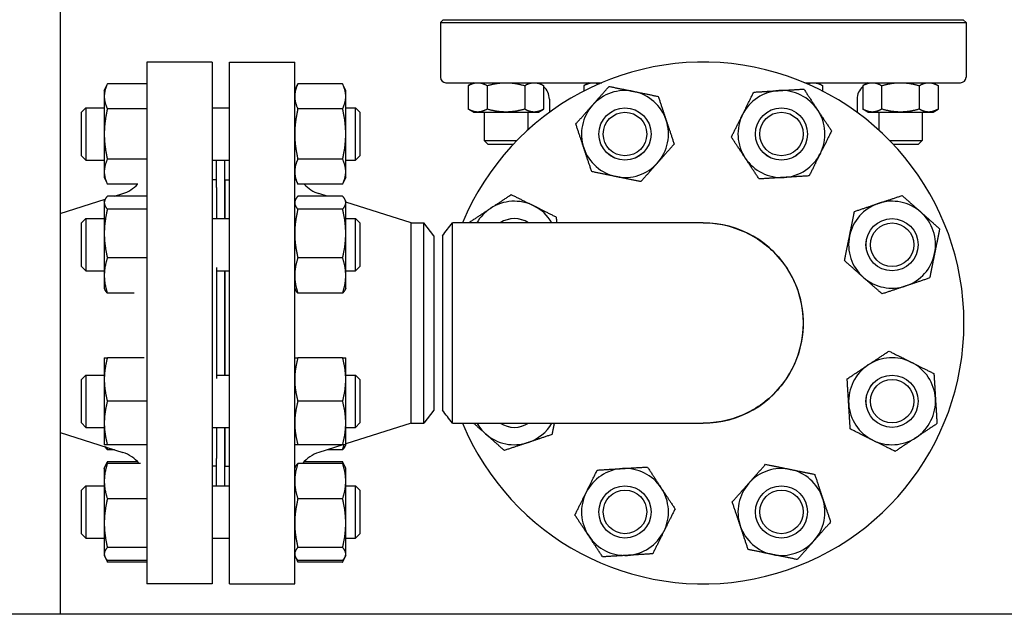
# Model space of a CAD drawing. Header units: inches. Extents: x 18 to 846, y -44 to 561.
# Tile 496 of 637: x 535.97 to 550.13, y 212.46 to 221. Entities that reach past the tile are written whole.
import ezdxf

# ---------------------------------------------------------------- set-up
doc = ezdxf.new("R2010")
doc.units = ezdxf.units.IN
doc.header["$LTSCALE"] = 24
doc.header["$MEASUREMENT"] = 0
doc.layers.add('Visible (ANSI)', color=7, linetype='Continuous', lineweight=30)

msp = doc.modelspace()

# ---------------------------------------------------------------- linework, layer by layer
at = {"layer": 'Visible (ANSI)'}
for p, q in [((536.55343, 228.2065), (536.55343, 212.4565)), ((542.06327, 221.00362), (542.0239, 220.96425)), ((542.0239, 220.96425), (549.58296, 220.96425)), ((542.0239, 220.96425), (542.0239, 220.17685)), ((542.06327, 221.00362), (549.54359, 221.00362)), ((549.54359, 221.00362), (549.58296, 220.96425)), ((549.58296, 220.96425), (549.58296, 220.17685)), ((537.80343, 220.394), (537.80343, 212.894)), ((538.74343, 220.394), (537.80343, 220.394)), ((538.74343, 220.394), (538.74343, 212.894)), ((538.98843, 212.894), (538.98843, 220.394)), ((538.98843, 220.394), (539.92843, 220.394)), ((539.92843, 212.894), (539.92843, 220.394)), ((537.18943, 219.98521), (537.23452, 220.0819)), ((537.80343, 220.0819), (537.23452, 220.0819)), ((539.92843, 219.98521), (539.97352, 220.0819)), ((540.61734, 220.0819), (539.97352, 220.0819)), ((540.66243, 219.98521), (540.61734, 220.0819)), ((542.10264, 220.09811), (544.34342, 220.09811)), ((542.49757, 220.09811), (542.42505, 220.05624)), ((543.43507, 220.09811), (543.50758, 220.05624)), ((544.15951, 220.09811), (544.08699, 220.05624)), ((547.26344, 220.09811), (549.50422, 220.09811)), ((547.44735, 220.09811), (547.51986, 220.05624)), ((548.17179, 220.09811), (548.09927, 220.05624)), ((549.10929, 220.09811), (549.18181, 220.05624)), ((537.18943, 219.98521), (537.18943, 219.90147)), ((540.66243, 219.90147), (540.66243, 219.98521)), ((542.42505, 220.05624), (542.42505, 219.7181)), ((542.69569, 220.05624), (542.69569, 219.7181)), ((543.23695, 220.05624), (543.23695, 219.7181)), ((543.50758, 220.05624), (543.50758, 219.7181)), ((544.08699, 220.05624), (544.08699, 219.97812)), ((547.51986, 220.05624), (547.51986, 219.97812)), ((548.09927, 220.05624), (548.09927, 219.7181)), ((548.36991, 220.05624), (548.36991, 219.7181)), ((548.91117, 220.05624), (548.91117, 219.7181)), ((549.18181, 220.05624), (549.18181, 219.7181)), ((537.18943, 219.90147), (537.18943, 219.36021)), ((540.66243, 219.36021), (540.66243, 219.90147)), ((543.59083, 219.86189), (543.59083, 219.67169)), ((548.01603, 219.86189), (548.01603, 219.67169)), ((536.86343, 219.67271), (536.92593, 219.73521)), ((536.86343, 219.04771), (536.86343, 219.67271)), ((536.92593, 219.73521), (536.92593, 218.98521)), ((536.92593, 219.73521), (537.18943, 219.73521)), ((537.80343, 219.72105), (537.23452, 219.72105)), ((538.74343, 219.73521), (538.98843, 219.73521)), ((540.61734, 219.72105), (539.97352, 219.72105)), ((540.66243, 219.73521), (540.80093, 219.73521)), ((540.80093, 218.98521), (540.80093, 219.73521)), ((540.86343, 219.67271), (540.80093, 219.73521)), ((540.86343, 219.67271), (540.86343, 219.04771)), ((542.49757, 219.67623), (542.42505, 219.7181)), ((542.49757, 219.67623), (542.56037, 219.67623)), ((542.56037, 219.67623), (542.96632, 219.67623)), ((542.65382, 219.67623), (542.65382, 219.26623)), ((542.96632, 219.67623), (543.37227, 219.67623)), ((543.27882, 219.67623), (543.27882, 219.41688)), ((543.37227, 219.67623), (543.43507, 219.67623)), ((543.43507, 219.67623), (543.50758, 219.7181)), ((548.17179, 219.67623), (548.09927, 219.7181)), ((548.17179, 219.67623), (548.23459, 219.67623)), ((548.23459, 219.67623), (548.64054, 219.67623)), ((548.32804, 219.67623), (548.32804, 219.41688)), ((548.64054, 219.67623), (549.04649, 219.67623)), ((548.95304, 219.67623), (548.95304, 219.26623)), ((549.04649, 219.67623), (549.10929, 219.67623)), ((549.10929, 219.67623), (549.18181, 219.7181)), ((537.18943, 219.36021), (537.18943, 218.81894)), ((540.66243, 218.81894), (540.66243, 219.36021)), ((542.65382, 219.26623), (543.12268, 219.26623)), ((542.70792, 219.21213), (542.65382, 219.26623)), ((542.70792, 219.21213), (543.0708, 219.21213)), ((548.48418, 219.26623), (548.95304, 219.26623)), ((548.53605, 219.21213), (548.89894, 219.21213)), ((548.89894, 219.21213), (548.95304, 219.26623)), ((536.86343, 219.04771), (536.92593, 218.98521)), ((536.92593, 218.98521), (537.18943, 218.98521)), ((537.80343, 218.99936), (537.23452, 218.99936)), ((538.74343, 218.98521), (538.98843, 218.98521)), ((538.80343, 218.59275), (538.80343, 218.98521)), ((538.92343, 218.14409), (538.92343, 218.98521)), ((540.61734, 218.99936), (539.97352, 218.99936)), ((540.66243, 218.98521), (540.80093, 218.98521)), ((540.86343, 219.04771), (540.80093, 218.98521)), ((537.18943, 218.81894), (537.18943, 218.73521)), ((540.66243, 218.73521), (540.66243, 218.81894)), ((537.18943, 218.73521), (537.23452, 218.63852)), ((538.80343, 218.704), (538.74343, 218.704)), ((538.92843, 218.14409), (538.92843, 218.704)), ((538.92843, 218.704), (538.98843, 218.704)), ((539.92843, 218.73521), (539.97352, 218.63852)), ((540.66243, 218.73521), (540.61734, 218.63852)), ((537.67218, 218.63852), (537.23452, 218.63852)), ((537.33675, 218.46619), (537.4544, 218.50345)), ((538.80343, 218.59275), (538.80343, 218.14409)), ((538.92343, 218.584), (538.92843, 218.584)), ((540.61734, 218.63852), (539.97352, 218.63852)), ((540.39511, 218.46619), (540.27745, 218.50345)), ((536.55343, 218.21809), (537.20371, 218.42405)), ((537.18943, 218.39409), (537.19971, 218.41614)), ((537.18943, 218.39409), (537.18943, 218.3728)), ((537.18943, 218.3728), (537.18943, 217.93085)), ((537.80343, 218.46619), (537.23452, 218.46619)), ((539.92843, 218.39409), (539.93871, 218.41614)), ((540.61734, 218.46619), (539.97352, 218.46619)), ((540.66243, 218.39409), (540.65215, 218.41614)), ((540.66243, 218.3728), (540.66243, 218.39409)), ((541.60176, 218.084), (540.66243, 218.38152)), ((540.66243, 217.93085), (540.66243, 218.3728)), ((537.80343, 218.2794), (537.23452, 218.2794)), ((540.61734, 218.2794), (539.97352, 218.2794)), ((536.86343, 218.08159), (536.92593, 218.14409)), ((536.86343, 217.45659), (536.86343, 218.08159)), ((536.92593, 218.14409), (536.92593, 217.39409)), ((536.92593, 218.14409), (537.18943, 218.14409)), ((538.74343, 218.14409), (538.98843, 218.14409)), ((540.66243, 218.14409), (540.80093, 218.14409)), ((540.80093, 217.39409), (540.80093, 218.14409)), ((540.86343, 218.08159), (540.80093, 218.14409)), ((540.86343, 218.08159), (540.86343, 217.45659)), ((541.60176, 215.204), (541.60176, 218.084)), ((541.60176, 218.084), (541.78456, 218.084)), ((541.78456, 215.204), (541.78456, 218.084)), ((541.92843, 217.8965), (541.78456, 218.084)), ((545.80072, 218.084), (542.19582, 218.084)), ((537.18943, 217.93085), (537.18943, 217.32715)), ((540.66243, 217.32715), (540.66243, 217.93085)), ((541.92843, 217.8965), (541.92843, 215.3915)), ((542.05343, 217.89649), (542.05343, 215.39154)), ((537.80343, 217.5823), (537.23452, 217.5823)), ((540.61734, 217.5823), (539.97352, 217.5823)), ((536.86343, 217.45659), (536.92593, 217.39409)), ((536.92593, 217.39409), (537.18943, 217.39409)), ((538.80343, 217.4418), (538.80343, 215.84621)), ((538.80343, 217.39409), (538.98843, 217.39409)), ((538.92343, 215.89391), (538.92343, 217.39409)), ((538.92843, 215.89391), (538.92843, 217.39409)), ((540.66243, 217.39409), (540.80093, 217.39409)), ((540.86343, 217.45659), (540.80093, 217.39409)), ((537.18943, 217.32715), (537.18943, 217.14409)), ((540.66243, 217.14409), (540.66243, 217.32715)), ((537.18943, 217.14409), (537.19971, 217.12204)), ((539.92843, 217.14409), (539.93871, 217.12204)), ((540.66243, 217.14409), (540.65215, 217.12204)), ((537.62174, 217.07199), (537.23452, 217.07199)), ((540.61734, 217.07199), (539.97352, 217.07199)), ((537.18943, 216.14391), (537.18943, 215.83141)), ((537.76181, 216.14391), (537.23452, 216.14391)), ((540.61734, 216.14391), (539.97352, 216.14391)), ((540.66243, 215.83141), (540.66243, 216.14391)), ((536.86343, 215.83141), (536.92593, 215.89391)), ((536.86343, 215.20641), (536.86343, 215.83141)), ((536.92593, 215.89391), (536.92593, 215.14391)), ((536.92593, 215.89391), (537.18943, 215.89391)), ((537.18943, 215.83141), (537.18943, 215.20641)), ((538.80343, 215.89391), (538.98843, 215.89391)), ((540.66243, 215.89391), (540.80093, 215.89391)), ((540.66243, 215.20641), (540.66243, 215.83141)), ((540.80093, 215.14391), (540.80093, 215.89391)), ((540.86343, 215.83141), (540.80093, 215.89391)), ((540.86343, 215.83141), (540.86343, 215.20641)), ((537.80343, 215.51891), (537.23452, 215.51891)), ((540.61734, 215.51891), (539.97352, 215.51891)), ((541.92843, 215.3915), (541.78456, 215.204)), ((536.86343, 215.20641), (536.92593, 215.14391)), ((536.92593, 215.14391), (537.18943, 215.14391)), ((537.18943, 215.20641), (537.18943, 214.89391)), ((538.74343, 215.14391), (538.98843, 215.14391)), ((538.80343, 215.14391), (538.80343, 214.69525)), ((538.92343, 214.3028), (538.92343, 215.14391)), ((538.92843, 214.584), (538.92843, 215.14391)), ((540.66243, 214.89391), (540.66243, 215.20641)), ((541.60176, 215.204), (540.66243, 214.90648)), ((540.66243, 215.14391), (540.80093, 215.14391)), ((540.86343, 215.20641), (540.80093, 215.14391)), ((541.60176, 215.204), (541.78456, 215.204)), ((542.19582, 215.204), (545.80072, 215.204)), ((536.55343, 215.06992), (537.4544, 214.78455)), ((537.80343, 214.89391), (537.23452, 214.89391)), ((537.33675, 214.82182), (537.23452, 214.82182)), ((540.61734, 214.89391), (539.97352, 214.89391)), ((540.62274, 214.89391), (540.27745, 214.78455)), ((540.61734, 214.82182), (540.39511, 214.82182)), ((540.66243, 214.89391), (540.65215, 214.87187)), ((538.80343, 214.3028), (538.80343, 214.69525)), ((538.92343, 214.704), (538.92843, 214.704)), ((537.18943, 214.5528), (537.19971, 214.57484)), ((537.18943, 214.5528), (537.18943, 214.36974)), ((537.19971, 214.57484), (537.23452, 214.64948)), ((537.66855, 214.64948), (537.23452, 214.64948)), ((537.70854, 214.62489), (537.23452, 214.62489)), ((538.80343, 214.584), (538.74343, 214.584)), ((538.92843, 214.584), (538.98843, 214.584)), ((539.92843, 214.5528), (539.93871, 214.57484)), ((540.61734, 214.62489), (539.97352, 214.62489)), ((540.61734, 214.64948), (540.06331, 214.64948)), ((540.65215, 214.57484), (540.61734, 214.64948)), ((540.66243, 214.5528), (540.65215, 214.57484)), ((540.66243, 214.36974), (540.66243, 214.5528)), ((536.86343, 214.2403), (536.92593, 214.3028)), ((536.92593, 214.3028), (536.92593, 213.5528)), ((536.92593, 214.3028), (537.18943, 214.3028)), ((537.18943, 214.36974), (537.18943, 213.76603)), ((538.74343, 214.3028), (538.98843, 214.3028)), ((540.66243, 213.76603), (540.66243, 214.36974)), ((540.66243, 214.3028), (540.80093, 214.3028)), ((540.80093, 213.5528), (540.80093, 214.3028)), ((540.86343, 214.2403), (540.80093, 214.3028)), ((536.86343, 213.6153), (536.86343, 214.2403)), ((537.80343, 214.11458), (537.23452, 214.11458)), ((540.61734, 214.11458), (539.97352, 214.11458)), ((540.86343, 214.2403), (540.86343, 213.6153)), ((537.18943, 213.76603), (537.18943, 213.32409)), ((540.66243, 213.32409), (540.66243, 213.76603)), ((536.86343, 213.6153), (536.92593, 213.5528)), ((536.92593, 213.5528), (537.18943, 213.5528)), ((538.74343, 213.5528), (538.98843, 213.5528)), ((540.66243, 213.5528), (540.80093, 213.5528)), ((540.86343, 213.6153), (540.80093, 213.5528)), ((537.80343, 213.41749), (537.23452, 213.41749)), ((540.61734, 213.41749), (539.97352, 213.41749)), ((537.18943, 213.32409), (537.18943, 213.3028)), ((537.18943, 213.3028), (537.19971, 213.28075)), ((537.19971, 213.28075), (537.23452, 213.20611)), ((539.92843, 213.3028), (539.93871, 213.28075)), ((539.93871, 213.28075), (539.97352, 213.20611)), ((540.65215, 213.28075), (540.61734, 213.20611)), ((540.66243, 213.3028), (540.65215, 213.28075)), ((540.66243, 213.3028), (540.66243, 213.32409)), ((537.80343, 213.2307), (537.23452, 213.2307)), ((537.80343, 213.20611), (537.23452, 213.20611)), ((540.61734, 213.2307), (539.97352, 213.2307)), ((540.61734, 213.20611), (539.97352, 213.20611)), ((538.74343, 212.894), (537.80343, 212.894)), ((538.98843, 212.894), (539.92843, 212.894)), ((564.75843, 212.4565), (528.25843, 212.4565))]:
    msp.add_line(p, q, dxfattribs=at)
for centre, radius in [((544.67834, 219.36021), 0.37513), ((544.67834, 219.36021), 0.375), ((544.67834, 219.36021), 0.3125), ((546.92852, 219.36021), 0.37513), ((546.92852, 219.36021), 0.375), ((546.92852, 219.36021), 0.3125), ((548.51963, 217.76909), 0.37513), ((548.51963, 217.76909), 0.375), ((548.51963, 217.76909), 0.3125), ((548.51963, 215.51891), 0.37513), ((548.51963, 215.51891), 0.375), ((548.51963, 215.51891), 0.3125), ((544.67834, 213.9278), 0.37513), ((544.67834, 213.9278), 0.375), ((546.92852, 213.9278), 0.37513), ((546.92852, 213.9278), 0.375), ((544.67834, 213.9278), 0.3125), ((546.92852, 213.9278), 0.3125)]:
    msp.add_circle(centre, radius, dxfattribs=at)
for centre, radius, start, end in [((545.80343, 216.644), 3.75, 202.581673, 157.418327), ((542.10264, 220.17685), 0.07874, 180, 270), ((549.50422, 220.17685), 0.07874, 270, 0), ((543.35461, 219.86189), 0.23622, 0, 49.639734), ((544.67834, 219.36021), 0.625, 78.497711, 138.497711), ((544.67834, 219.36021), 0.625, 18.497711, 78.497711), ((546.92852, 219.36021), 0.625, 93.497711, 153.497711), ((546.92852, 219.36021), 0.625, 33.497711, 93.497711), ((548.25225, 219.86189), 0.23622, 130.360266, 180), ((544.67834, 219.36021), 0.625, 138.497711, 198.497711), ((546.92852, 219.36021), 0.625, 153.497711, 213.497711), ((546.92852, 219.36021), 0.625, 333.497711, 33.497711), ((544.67834, 219.36021), 0.625, 318.497711, 18.497711), ((544.67834, 219.36021), 0.625, 198.497711, 258.497711), ((546.92852, 219.36021), 0.625, 273.497711, 333.497711), ((544.67834, 219.36021), 0.625, 258.497711, 318.497711), ((546.92852, 219.36021), 0.625, 213.497711, 273.497711), ((537.30343, 218.98012), 0.5, 287.574716, 316.906395), ((540.42843, 218.98012), 0.5, 223.093605, 252.425284), ((543.08722, 217.76909), 0.625, 63.497711, 123.497711), ((548.51963, 217.76909), 0.625, 108.497711, 168.497711), ((548.51963, 217.76909), 0.625, 48.497711, 108.497711), ((543.08722, 217.76909), 0.625, 123.497711, 149.744484), ((543.08722, 217.76909), 0.625, 30.255516, 63.497711), ((548.51963, 217.76909), 0.625, 348.497711, 48.497711), ((543.08722, 217.76909), 0.37513, 57.085092, 122.914908), ((543.08722, 217.76909), 0.375, 57.114984, 122.885016), ((545.80343, 216.644), 1.44, 269.94622, 90.05378), ((548.51963, 217.76909), 0.625, 168.497711, 228.497711), ((548.51963, 217.76909), 0.625, 288.497711, 348.497711), ((548.51963, 217.76909), 0.625, 228.497711, 288.497711), ((548.51963, 215.51891), 0.625, 63.497711, 123.497711), ((548.51963, 215.51891), 0.625, 123.497711, 183.497711), ((548.51963, 215.51891), 0.625, 3.497711, 63.497711), ((548.51963, 215.51891), 0.625, 303.497711, 3.497711), ((548.51963, 215.51891), 0.625, 183.497711, 243.497711), ((543.08722, 215.51891), 0.625, 210.255516, 228.497711), ((543.08722, 215.51891), 0.37513, 237.085092, 302.914908), ((543.08722, 215.51891), 0.375, 237.114984, 302.885016), ((543.08722, 215.51891), 0.625, 288.497711, 329.744484), ((543.08722, 215.51891), 0.625, 228.497711, 288.497711), ((548.51963, 215.51891), 0.625, 243.497711, 303.497711), ((537.30343, 214.30789), 0.5, 39.346629, 72.425284), ((540.42843, 214.30789), 0.5, 107.574716, 140.653371), ((544.67834, 213.9278), 0.625, 93.497711, 153.497711), ((544.67834, 213.9278), 0.625, 33.497711, 93.497711), ((546.92852, 213.9278), 0.625, 78.497711, 138.497711), ((546.92852, 213.9278), 0.625, 18.497711, 78.497711), ((544.67834, 213.9278), 0.625, 333.497711, 33.497711), ((546.92852, 213.9278), 0.625, 138.497711, 198.497711), ((544.67834, 213.9278), 0.625, 153.497711, 213.497711), ((546.92852, 213.9278), 0.625, 318.497711, 18.497711), ((546.92852, 213.9278), 0.625, 198.497711, 258.497711), ((544.67834, 213.9278), 0.625, 213.497711, 273.497711), ((544.67834, 213.9278), 0.625, 273.497711, 333.497711), ((546.92852, 213.9278), 0.625, 258.497711, 318.497711)]:
    msp.add_arc(centre, radius, start, end, dxfattribs=at)
for points, weights in [([(537.23452, 220.0819), (537.18943, 219.98521), (537.18943, 219.90147)], [1, 1.0379548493, 1]), ([(539.97352, 220.0819), (539.92843, 219.98521), (539.92843, 219.90147)], [1, 1.0379548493, 1]), ([(540.66243, 219.90147), (540.66243, 219.98521), (540.61734, 220.0819)], [1, 1.0379548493, 1]), ([(542.42505, 220.05624), (542.49757, 220.09811), (542.56037, 220.09811)], [1.01001874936, 1.04314139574, 1]), ([(542.56037, 220.09811), (542.62317, 220.09811), (542.69569, 220.05624)], [1, 1.04314139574, 1.01001874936]), ([(542.69569, 220.05624), (542.84072, 220.09811), (542.96632, 220.09811)], [1.01001874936, 1.04314139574, 1]), ([(542.96632, 220.09811), (543.09192, 220.09811), (543.23695, 220.05624)], [1, 1.04314139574, 1.01001874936]), ([(543.23695, 220.05624), (543.30947, 220.09811), (543.37227, 220.09811)], [1.01001874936, 1.04314139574, 1]), ([(543.37227, 220.09811), (543.43507, 220.09811), (543.50758, 220.05624)], [1, 1.04314139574, 1.01001874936]), ([(544.08699, 220.05624), (544.15951, 220.09811), (544.22231, 220.09811)], [1.01001874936, 1.04314139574, 1]), ([(544.22231, 220.09811), (544.26252, 220.09811), (544.30517, 220.08169)], [1, 1.02720204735, 1.02408371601]), ([(547.30168, 220.08169), (547.34434, 220.09811), (547.38455, 220.09811)], [1.02408371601, 1.02720204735, 1]), ([(547.38455, 220.09811), (547.44735, 220.09811), (547.51986, 220.05624)], [1, 1.04314139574, 1.01001874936]), ([(548.09927, 220.05624), (548.17179, 220.09811), (548.23459, 220.09811)], [1.01001874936, 1.04314139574, 1]), ([(548.23459, 220.09811), (548.29739, 220.09811), (548.36991, 220.05624)], [1, 1.04314139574, 1.01001874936]), ([(548.36991, 220.05624), (548.51494, 220.09811), (548.64054, 220.09811)], [1.01001874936, 1.04314139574, 1]), ([(548.64054, 220.09811), (548.76614, 220.09811), (548.91117, 220.05624)], [1, 1.04314139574, 1.01001874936]), ([(548.91117, 220.05624), (548.98369, 220.09811), (549.04649, 220.09811)], [1.01001874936, 1.04314139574, 1]), ([(549.04649, 220.09811), (549.10929, 220.09811), (549.18181, 220.05624)], [1, 1.04314139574, 1.01001874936]), ([(544.21026, 219.77436), (544.32123, 219.89979), (544.44937, 220.04461)], [1, 1.0379548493, 1]), ([(544.44937, 220.04461), (544.63886, 220.00605), (544.80297, 219.97266)], [1, 1.0379548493, 1]), ([(544.80297, 219.97266), (544.96707, 219.93926), (545.15657, 219.9007)], [1, 1.0379548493, 1]), ([(546.3692, 219.6391), (546.44393, 219.78897), (546.53022, 219.96203)], [1, 1.0379548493, 1]), ([(546.53022, 219.96203), (546.72323, 219.97383), (546.89039, 219.98404)], [1, 1.0379548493, 1]), ([(546.89039, 219.98404), (547.05754, 219.99426), (547.25056, 220.00606)], [1, 1.0379548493, 1]), ([(547.25056, 220.00606), (547.35728, 219.8448), (547.44971, 219.70515)], [1, 1.0379548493, 1]), ([(537.18943, 219.90147), (537.18943, 219.81774), (537.23452, 219.72105)], [1, 1.0379548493, 1]), ([(539.92843, 219.90147), (539.92843, 219.81774), (539.97352, 219.72105)], [1, 1.0379548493, 1]), ([(540.61734, 219.72105), (540.66243, 219.81774), (540.66243, 219.90147)], [1, 1.0379548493, 1]), ([(545.15657, 219.9007), (545.21792, 219.71732), (545.27105, 219.5585)], [1, 1.0379548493, 1]), ([(537.23452, 219.72105), (537.18943, 219.52768), (537.18943, 219.36021)], [1, 1.0379548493, 1]), ([(539.97352, 219.72105), (539.92843, 219.52768), (539.92843, 219.36021)], [1, 1.0379548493, 1]), ([(540.66243, 219.36021), (540.66243, 219.52768), (540.61734, 219.72105)], [1, 1.0379548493, 1]), ([(542.56037, 219.67623), (542.49757, 219.67623), (542.42505, 219.7181)], [1, 1.04314139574, 1.01001874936]), ([(542.69569, 219.7181), (542.62317, 219.67623), (542.56037, 219.67623)], [1.01001874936, 1.04314139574, 1]), ([(542.96632, 219.67623), (542.84072, 219.67623), (542.69569, 219.7181)], [1, 1.04314139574, 1.01001874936]), ([(543.23695, 219.7181), (543.09192, 219.67623), (542.96632, 219.67623)], [1.01001874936, 1.04314139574, 1]), ([(543.37227, 219.67623), (543.30947, 219.67623), (543.23695, 219.7181)], [1, 1.04314139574, 1.01001874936]), ([(543.50758, 219.7181), (543.43507, 219.67623), (543.37227, 219.67623)], [1.01001874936, 1.04314139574, 1]), ([(543.97115, 219.50412), (544.09929, 219.64894), (544.21026, 219.77436)], [1, 1.0379548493, 1]), ([(546.20817, 219.31618), (546.29447, 219.48923), (546.3692, 219.6391)], [1, 1.0379548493, 1]), ([(547.44971, 219.70515), (547.54214, 219.56549), (547.64886, 219.40424)], [1, 1.0379548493, 1]), ([(548.23459, 219.67623), (548.17179, 219.67623), (548.09927, 219.7181)], [1, 1.04314139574, 1.01001874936]), ([(548.36991, 219.7181), (548.29739, 219.67623), (548.23459, 219.67623)], [1.01001874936, 1.04314139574, 1]), ([(548.64054, 219.67623), (548.51494, 219.67623), (548.36991, 219.7181)], [1, 1.04314139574, 1.01001874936]), ([(548.91117, 219.7181), (548.76614, 219.67623), (548.64054, 219.67623)], [1.01001874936, 1.04314139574, 1]), ([(549.04649, 219.67623), (548.98369, 219.67623), (548.91117, 219.7181)], [1, 1.04314139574, 1.01001874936]), ([(549.18181, 219.7181), (549.10929, 219.67623), (549.04649, 219.67623)], [1.01001874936, 1.04314139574, 1]), ([(544.08563, 219.16192), (544.0325, 219.32073), (543.97115, 219.50412)], [1, 1.0379548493, 1]), ([(545.27105, 219.5585), (545.32418, 219.39968), (545.38553, 219.2163)], [1, 1.0379548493, 1]), ([(537.18943, 219.36021), (537.18943, 219.19274), (537.23452, 218.99936)], [1, 1.0379548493, 1]), ([(539.92843, 219.36021), (539.92843, 219.19274), (539.97352, 218.99936)], [1, 1.0379548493, 1]), ([(540.61734, 218.99936), (540.66243, 219.19274), (540.66243, 219.36021)], [1, 1.0379548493, 1]), ([(547.64886, 219.40424), (547.56257, 219.23118), (547.48784, 219.08131)], [1, 1.0379548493, 1]), ([(545.38553, 219.2163), (545.25739, 219.07147), (545.14642, 218.94605)], [1, 1.0379548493, 1]), ([(546.40733, 219.01527), (546.3149, 219.15492), (546.20817, 219.31618)], [1, 1.0379548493, 1]), ([(544.20011, 218.81971), (544.13876, 219.0031), (544.08563, 219.16192)], [1, 1.0379548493, 1]), ([(547.48784, 219.08131), (547.41311, 218.93144), (547.32682, 218.75839)], [1, 1.0379548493, 1]), ([(537.23452, 218.99936), (537.18943, 218.90268), (537.18943, 218.81894)], [1, 1.0379548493, 1]), ([(539.97352, 218.99936), (539.92843, 218.90268), (539.92843, 218.81894)], [1, 1.0379548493, 1]), ([(540.66243, 218.81894), (540.66243, 218.90268), (540.61734, 218.99936)], [1, 1.0379548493, 1]), ([(545.14642, 218.94605), (545.03545, 218.82063), (544.90731, 218.67581)], [1, 1.0379548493, 1]), ([(546.60648, 218.71436), (546.49975, 218.87562), (546.40733, 219.01527)], [1, 1.0379548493, 1]), ([(537.18943, 218.81894), (537.18943, 218.73521), (537.23452, 218.63852)], [1, 1.0379548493, 1]), ([(539.92843, 218.81894), (539.92843, 218.73521), (539.97352, 218.63852)], [1, 1.0379548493, 1]), ([(540.61734, 218.63852), (540.66243, 218.73521), (540.66243, 218.81894)], [1, 1.0379548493, 1]), ([(544.55371, 218.74776), (544.38961, 218.78115), (544.20011, 218.81971)], [1, 1.0379548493, 1]), ([(544.90731, 218.67581), (544.71782, 218.71437), (544.55371, 218.74776)], [1, 1.0379548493, 1]), ([(546.96665, 218.73637), (546.79949, 218.72616), (546.60648, 218.71436)], [1, 1.0379548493, 1]), ([(547.32682, 218.75839), (547.1338, 218.74659), (546.96665, 218.73637)], [1, 1.0379548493, 1]), ([(537.23452, 218.46619), (537.18943, 218.41614), (537.18943, 218.3728)], [1, 1.0379548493, 1]), ([(537.18943, 218.3728), (537.18943, 218.32945), (537.23452, 218.2794)], [1, 1.0379548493, 1]), ([(539.97352, 218.46619), (539.92843, 218.41614), (539.92843, 218.3728)], [1, 1.0379548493, 1]), ([(539.92843, 218.3728), (539.92843, 218.32945), (539.97352, 218.2794)], [1, 1.0379548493, 1]), ([(540.66243, 218.3728), (540.66243, 218.41614), (540.61734, 218.46619)], [1, 1.0379548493, 1]), ([(540.61734, 218.2794), (540.66243, 218.32945), (540.66243, 218.3728)], [1, 1.0379548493, 1]), ([(542.74228, 218.29028), (542.88194, 218.38271), (543.04319, 218.48943)], [1, 1.0379548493, 1]), ([(543.04319, 218.48943), (543.21625, 218.40314), (543.36612, 218.32841)], [1, 1.0379548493, 1]), ([(547.97914, 218.24732), (548.16253, 218.30867), (548.32134, 218.3618)], [1, 1.0379548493, 1]), ([(548.32134, 218.3618), (548.48016, 218.41493), (548.66354, 218.47629)], [1, 1.0379548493, 1]), ([(548.66354, 218.47629), (548.80837, 218.34815), (548.93379, 218.23717)], [1, 1.0379548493, 1]), ([(537.23452, 218.2794), (537.18943, 218.09262), (537.18943, 217.93085)], [1, 1.0379548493, 1]), ([(539.97352, 218.2794), (539.92843, 218.09262), (539.92843, 217.93085)], [1, 1.0379548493, 1]), ([(540.66243, 217.93085), (540.66243, 218.09262), (540.61734, 218.2794)], [1, 1.0379548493, 1]), ([(542.44137, 218.09113), (542.60263, 218.19786), (542.74228, 218.29028)], [1, 1.0379548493, 1]), ([(543.36612, 218.32841), (543.51599, 218.25368), (543.68904, 218.16739)], [1, 1.0379548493, 1]), ([(547.90719, 217.89372), (547.94058, 218.05783), (547.97914, 218.24732)], [1, 1.0379548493, 1]), ([(548.93379, 218.23717), (549.05921, 218.1262), (549.20404, 217.99806)], [1, 1.0379548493, 1]), ([(542.44181, 218.084), (542.44159, 218.08756), (542.44137, 218.09113)], [1.00133095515, 1.00067757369, 1]), ([(543.68904, 218.16739), (543.69166, 218.12457), (543.69414, 218.084)], [1, 1.00817885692, 1.01283280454]), ([(549.20404, 217.99806), (549.16548, 217.80857), (549.13208, 217.64446)], [1, 1.0379548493, 1]), ([(537.18943, 217.93085), (537.18943, 217.76909), (537.23452, 217.5823)], [1, 1.0379548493, 1]), ([(539.92843, 217.93085), (539.92843, 217.76909), (539.97352, 217.5823)], [1, 1.0379548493, 1]), ([(540.61734, 217.5823), (540.66243, 217.76909), (540.66243, 217.93085)], [1, 1.0379548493, 1]), ([(547.83523, 217.54012), (547.87379, 217.72962), (547.90719, 217.89372)], [1, 1.0379548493, 1]), ([(537.23452, 217.5823), (537.18943, 217.44557), (537.18943, 217.32715)], [1, 1.0379548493, 1]), ([(539.97352, 217.5823), (539.92843, 217.44557), (539.92843, 217.32715)], [1, 1.0379548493, 1]), ([(540.66243, 217.32715), (540.66243, 217.44557), (540.61734, 217.5823)], [1, 1.0379548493, 1]), ([(548.10548, 217.30101), (547.98006, 217.41198), (547.83523, 217.54012)], [1, 1.0379548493, 1]), ([(549.13208, 217.64446), (549.09869, 217.48036), (549.06013, 217.29086)], [1, 1.0379548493, 1]), ([(537.18943, 217.32715), (537.18943, 217.20873), (537.23452, 217.07199)], [1, 1.0379548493, 1]), ([(539.92843, 217.32715), (539.92843, 217.20873), (539.97352, 217.07199)], [1, 1.0379548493, 1]), ([(540.61734, 217.07199), (540.66243, 217.20873), (540.66243, 217.32715)], [1, 1.0379548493, 1]), ([(548.37573, 217.0619), (548.2309, 217.19004), (548.10548, 217.30101)], [1, 1.0379548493, 1]), ([(549.06013, 217.29086), (548.87674, 217.22951), (548.71793, 217.17638)], [1, 1.0379548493, 1]), ([(537.23452, 217.07199), (537.21074, 217.09838), (537.19971, 217.12204)], [1, 1.01965956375, 1.01895290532]), ([(539.97352, 217.07199), (539.94974, 217.09838), (539.93871, 217.12204)], [1, 1.01965956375, 1.01895290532]), ([(540.65215, 217.12204), (540.64112, 217.09838), (540.61734, 217.07199)], [1.01895290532, 1.01965956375, 1]), ([(548.71793, 217.17638), (548.55911, 217.12325), (548.37573, 217.0619)], [1, 1.0379548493, 1]), ([(548.17469, 216.04011), (548.31435, 216.13253), (548.47561, 216.23926)], [1, 1.0379548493, 1]), ([(548.47561, 216.23926), (548.64866, 216.15297), (548.79853, 216.07824)], [1, 1.0379548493, 1]), ([(537.18943, 216.14391), (537.18943, 216.14391), (537.23452, 216.14391)], [1, 1.0379548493, 1]), ([(537.23452, 216.14391), (537.18943, 215.97644), (537.18943, 215.83141)], [1, 1.0379548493, 1]), ([(539.92843, 216.14391), (539.92843, 216.14391), (539.97352, 216.14391)], [1, 1.0379548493, 1]), ([(539.97352, 216.14391), (539.92843, 215.97644), (539.92843, 215.83141)], [1, 1.0379548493, 1]), ([(540.61734, 216.14391), (540.66243, 216.14391), (540.66243, 216.14391)], [1, 1.0379548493, 1]), ([(540.66243, 215.83141), (540.66243, 215.97644), (540.61734, 216.14391)], [1, 1.0379548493, 1]), ([(547.87378, 215.84095), (548.03504, 215.94768), (548.17469, 216.04011)], [1, 1.0379548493, 1]), ([(548.79853, 216.07824), (548.9484, 216.00351), (549.12146, 215.91721)], [1, 1.0379548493, 1]), ([(537.18943, 215.83141), (537.18943, 215.68638), (537.23452, 215.51891)], [1, 1.0379548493, 1]), ([(539.92843, 215.83141), (539.92843, 215.68638), (539.97352, 215.51891)], [1, 1.0379548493, 1]), ([(540.61734, 215.51891), (540.66243, 215.68638), (540.66243, 215.83141)], [1, 1.0379548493, 1]), ([(547.8958, 215.48078), (547.88558, 215.64794), (547.87378, 215.84095)], [1, 1.0379548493, 1]), ([(549.12146, 215.91721), (549.13325, 215.7242), (549.14347, 215.55704)], [1, 1.0379548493, 1]), ([(549.14347, 215.55704), (549.15369, 215.38989), (549.16549, 215.19687)], [1, 1.0379548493, 1]), ([(537.23452, 215.51891), (537.18943, 215.35144), (537.18943, 215.20641)], [1, 1.0379548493, 1]), ([(539.97352, 215.51891), (539.92843, 215.35144), (539.92843, 215.20641)], [1, 1.0379548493, 1]), ([(540.66243, 215.20641), (540.66243, 215.35144), (540.61734, 215.51891)], [1, 1.0379548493, 1]), ([(547.91781, 215.12061), (547.90602, 215.31363), (547.8958, 215.48078)], [1, 1.0379548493, 1]), ([(537.18943, 215.20641), (537.18943, 215.06138), (537.23452, 214.89391)], [1, 1.0379548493, 1]), ([(539.92843, 215.20641), (539.92843, 215.06138), (539.97352, 214.89391)], [1, 1.0379548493, 1]), ([(540.61734, 214.89391), (540.66243, 215.06138), (540.66243, 215.20641)], [1, 1.0379548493, 1]), ([(542.67307, 215.05083), (542.58928, 215.12496), (542.49995, 215.204)], [1, 1.02503885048, 1.01704139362]), ([(543.66095, 215.204), (543.64514, 215.12633), (543.62772, 215.04069)], [1.01872879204, 1.0168052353, 1]), ([(548.24074, 214.95959), (548.09087, 215.03432), (547.91781, 215.12061)], [1, 1.0379548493, 1]), ([(549.16549, 215.19687), (549.00423, 215.09015), (548.86457, 214.99772)], [1, 1.0379548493, 1]), ([(542.94331, 214.81172), (542.79849, 214.93986), (542.67307, 215.05083)], [1, 1.0379548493, 1]), ([(543.62772, 215.04069), (543.44433, 214.97933), (543.28551, 214.9262)], [1, 1.0379548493, 1]), ([(548.86457, 214.99772), (548.72492, 214.90529), (548.56366, 214.79857)], [1, 1.0379548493, 1]), ([(537.23452, 214.89391), (537.18943, 214.89391), (537.18943, 214.89391)], [1, 1.0379548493, 1]), ([(537.23452, 214.82182), (537.21463, 214.8439), (537.20371, 214.86395)], [1, 1.01639590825, 1.01862625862]), ([(537.22332, 214.85774), (537.22849, 214.84008), (537.23452, 214.82182)], [1.00854837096, 1.00490914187, 1]), ([(539.97352, 214.89391), (539.92843, 214.89391), (539.92843, 214.89391)], [1, 1.0379548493, 1]), ([(540.66243, 214.89391), (540.66243, 214.89391), (540.61734, 214.89391)], [1, 1.0379548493, 1]), ([(540.61734, 214.82182), (540.62961, 214.85903), (540.63842, 214.89391)], [1, 1.01005189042, 1.01477953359]), ([(540.65215, 214.87187), (540.64112, 214.84821), (540.61734, 214.82182)], [1.01895290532, 1.01965956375, 1]), ([(543.28551, 214.9262), (543.1267, 214.87307), (542.94331, 214.81172)], [1, 1.0379548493, 1]), ([(548.56366, 214.79857), (548.39061, 214.88486), (548.24074, 214.95959)], [1, 1.0379548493, 1]), ([(537.23452, 214.62489), (537.18943, 214.48816), (537.18943, 214.36974)], [1, 1.0379548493, 1]), ([(537.19971, 214.57484), (537.21074, 214.5985), (537.23452, 214.62489)], [1.01895290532, 1.01965956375, 1]), ([(537.23452, 214.64948), (537.22224, 214.62317), (537.21344, 214.5985)], [1, 1.01005189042, 1.01477953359]), ([(539.97352, 214.62489), (539.92843, 214.48816), (539.92843, 214.36974)], [1, 1.0379548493, 1]), ([(539.93871, 214.57484), (539.94974, 214.5985), (539.97352, 214.62489)], [1.01895290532, 1.01965956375, 1]), ([(540.63842, 214.5985), (540.62961, 214.62317), (540.61734, 214.64948)], [1.01477953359, 1.01005189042, 1]), ([(540.61734, 214.62489), (540.64112, 214.5985), (540.65215, 214.57484)], [1, 1.01965956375, 1.01895290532]), ([(540.66243, 214.36974), (540.66243, 214.48816), (540.61734, 214.62489)], [1, 1.0379548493, 1]), ([(544.28004, 214.52962), (544.47305, 214.54142), (544.64021, 214.55163)], [1, 1.0379548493, 1]), ([(544.64021, 214.55163), (544.80737, 214.56185), (545.00038, 214.57365)], [1, 1.0379548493, 1]), ([(545.00038, 214.57365), (545.10711, 214.41239), (545.19953, 214.27274)], [1, 1.0379548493, 1]), ([(546.46044, 214.34195), (546.57141, 214.46737), (546.69955, 214.6122)], [1, 1.0379548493, 1]), ([(546.69955, 214.6122), (546.88904, 214.57364), (547.05315, 214.54024)], [1, 1.0379548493, 1]), ([(547.05315, 214.54024), (547.21725, 214.50685), (547.40674, 214.46829)], [1, 1.0379548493, 1]), ([(544.11902, 214.20669), (544.19375, 214.35656), (544.28004, 214.52962)], [1, 1.0379548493, 1]), ([(547.40674, 214.46829), (547.4681, 214.2849), (547.52123, 214.12609)], [1, 1.0379548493, 1]), ([(537.18943, 214.36974), (537.18943, 214.25132), (537.23452, 214.11458)], [1, 1.0379548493, 1]), ([(539.92843, 214.36974), (539.92843, 214.25132), (539.97352, 214.11458)], [1, 1.0379548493, 1]), ([(540.61734, 214.11458), (540.66243, 214.25132), (540.66243, 214.36974)], [1, 1.0379548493, 1]), ([(545.19953, 214.27274), (545.29196, 214.13308), (545.39868, 213.97183)], [1, 1.0379548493, 1]), ([(546.22132, 214.07171), (546.34946, 214.21653), (546.46044, 214.34195)], [1, 1.0379548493, 1]), ([(537.23452, 214.11458), (537.18943, 213.9278), (537.18943, 213.76603)], [1, 1.0379548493, 1]), ([(539.97352, 214.11458), (539.92843, 213.9278), (539.92843, 213.76603)], [1, 1.0379548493, 1]), ([(540.66243, 213.76603), (540.66243, 213.9278), (540.61734, 214.11458)], [1, 1.0379548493, 1]), ([(543.958, 213.88377), (544.04429, 214.05682), (544.11902, 214.20669)], [1, 1.0379548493, 1]), ([(547.52123, 214.12609), (547.57436, 213.96727), (547.63571, 213.78389)], [1, 1.0379548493, 1]), ([(545.39868, 213.97183), (545.31239, 213.79877), (545.23766, 213.6489)], [1, 1.0379548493, 1]), ([(546.33581, 213.7295), (546.28268, 213.88832), (546.22132, 214.07171)], [1, 1.0379548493, 1]), ([(544.15715, 213.58286), (544.06472, 213.72251), (543.958, 213.88377)], [1, 1.0379548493, 1]), ([(537.18943, 213.76603), (537.18943, 213.60427), (537.23452, 213.41749)], [1, 1.0379548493, 1]), ([(539.92843, 213.76603), (539.92843, 213.60427), (539.97352, 213.41749)], [1, 1.0379548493, 1]), ([(540.61734, 213.41749), (540.66243, 213.60427), (540.66243, 213.76603)], [1, 1.0379548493, 1]), ([(546.45029, 213.3873), (546.38894, 213.57069), (546.33581, 213.7295)], [1, 1.0379548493, 1]), ([(547.63571, 213.78389), (547.50757, 213.63906), (547.3966, 213.51364)], [1, 1.0379548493, 1]), ([(544.3563, 213.28195), (544.24957, 213.4432), (544.15715, 213.58286)], [1, 1.0379548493, 1]), ([(545.23766, 213.6489), (545.16293, 213.49903), (545.07664, 213.32598)], [1, 1.0379548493, 1]), ([(537.23452, 213.41749), (537.18943, 213.36744), (537.18943, 213.32409)], [1, 1.0379548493, 1]), ([(539.97352, 213.41749), (539.92843, 213.36744), (539.92843, 213.32409)], [1, 1.0379548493, 1]), ([(540.66243, 213.32409), (540.66243, 213.36744), (540.61734, 213.41749)], [1, 1.0379548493, 1]), ([(547.3966, 213.51364), (547.28563, 213.38822), (547.15749, 213.24339)], [1, 1.0379548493, 1]), ([(537.18943, 213.32409), (537.18943, 213.28075), (537.23452, 213.2307)], [1, 1.0379548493, 1]), ([(539.92843, 213.32409), (539.92843, 213.28075), (539.97352, 213.2307)], [1, 1.0379548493, 1]), ([(540.61734, 213.2307), (540.66243, 213.28075), (540.66243, 213.32409)], [1, 1.0379548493, 1]), ([(544.71647, 213.30396), (544.54931, 213.29374), (544.3563, 213.28195)], [1, 1.0379548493, 1]), ([(545.07664, 213.32598), (544.88363, 213.31418), (544.71647, 213.30396)], [1, 1.0379548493, 1]), ([(546.80389, 213.31535), (546.63978, 213.34874), (546.45029, 213.3873)], [1, 1.0379548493, 1]), ([(547.15749, 213.24339), (546.96799, 213.28195), (546.80389, 213.31535)], [1, 1.0379548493, 1]), ([(537.21344, 213.25709), (537.22224, 213.23242), (537.23452, 213.20611)], [1.01477953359, 1.01005189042, 1]), ([(539.95244, 213.25709), (539.96124, 213.23242), (539.97352, 213.20611)], [1.01477953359, 1.01005189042, 1]), ([(540.61734, 213.20611), (540.62961, 213.23242), (540.63842, 213.25709)], [1, 1.01005189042, 1.01477953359])]:
    msp.add_rational_spline(points, weights, degree=2, dxfattribs=at)
for points in [[(542.05343, 217.8965), (542.10089, 217.959), (542.14835, 218.0215), (542.19582, 218.084)], [(542.19582, 215.204), (542.14835, 215.2665), (542.10089, 215.329), (542.05343, 215.3915)]]:
    msp.add_open_spline(points, degree=3, dxfattribs=at)
for points, knots in [([(542.19582, 215.20405), (542.19582, 215.20402), (542.19582, 215.20531), (542.19582, 215.22394), (542.19581, 215.28977), (542.19581, 215.50797), (542.19581, 215.66024), (542.19581, 216.01916), (542.1958, 216.22505), (542.1958, 216.65148), (542.1958, 216.87176), (542.19581, 217.27926), (542.19581, 217.46676), (542.19581, 217.77805), (542.19581, 217.90142), (542.19582, 218.04866), (542.19582, 218.0839), (542.19582, 218.08398)], [-1.57267431, -1.57267431, -1.57267431, -1.57267431, -1.49882494, -1.49882494, -1.04590561, -1.04590561, -0.59274122, -0.59274122, -0.1436733, -0.1436733, 0.30609723, 0.30609723, 0.74775686, 0.74775686, 1.1908901, 1.1908901, 1.57267431, 1.57267431, 1.57267431, 1.57267431]), ([(545.80072, 218.08398), (545.98397, 218.0839), (546.16711, 218.04866), (546.53442, 217.90142), (546.71376, 217.77805), (547.00201, 217.46676), (547.11096, 217.27926), (547.2396, 216.87176), (547.25751, 216.65148), (547.19588, 216.22505), (547.11654, 216.01916), (546.87511, 215.66024), (546.71243, 215.50797), (546.33661, 215.28977), (546.12375, 215.22394), (545.87162, 215.20531), (545.83617, 215.20402), (545.80073, 215.20405)], [-1.57267427, -1.57267427, -1.57267427, -1.57267427, -1.1908901, -1.1908901, -0.74775686, -0.74775686, -0.30609723, -0.30609723, 0.1436733, 0.1436733, 0.59274122, 0.59274122, 1.04590561, 1.04590561, 1.49882494, 1.49882494, 1.57267427, 1.57267427, 1.57267427, 1.57267427])]:
    msp.add_open_spline(points, degree=3, knots=knots, dxfattribs=at)

doc.saveas('drawing.dxf')
